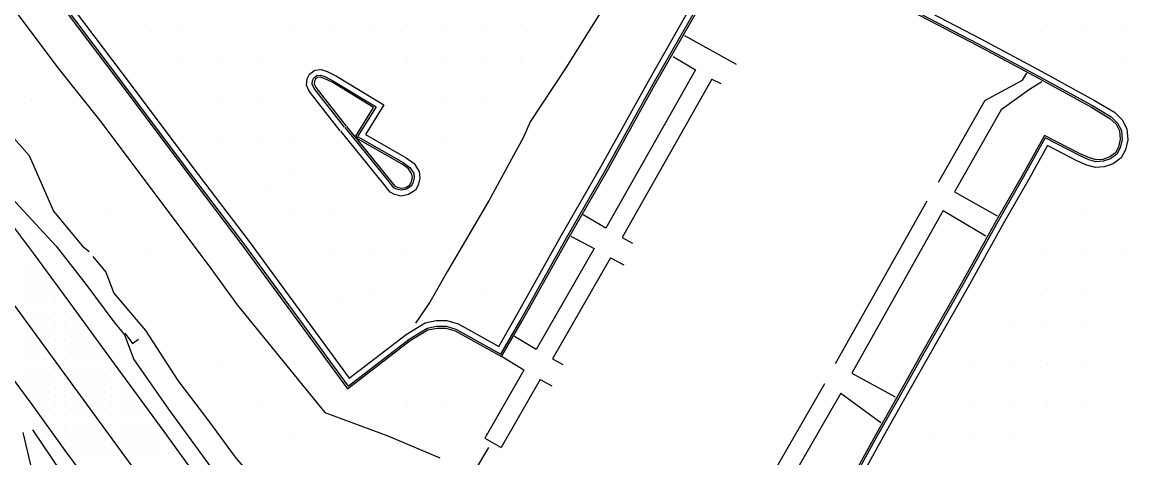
# Model space of a CAD drawing. Extents: x 1762120 to 1766775, y 709485 to 712965.
# Drawn here: x 1763447.4 to 1763741.2, y 712225.1 to 712340.7 of the extents above; entities that cross this region are included whole.
import ezdxf

# ---------------------------------------------------------------- set-up
doc = ezdxf.new("R2010")
doc.units = 0
for name, color, linetype in [('Exist DTM QL2 LIDAR Elevation Point', 7, 'Continuous'), ('Exist DTM Scan Elevation Point', 7, 'Continuous'), ('Exist Roads EOP', 7, 'Continuous'), ('Exist Roads EOT', 7, 'Continuous'), ('Exist Structure Minor Head and End Wall', 7, 'Continuous'), ('PH Exist DTM Breakline', 7, 'Continuous')]:
    doc.layers.add(name, color=color, linetype=linetype)

msp = doc.modelspace()

# ---------------------------------------------------------------- linework, layer by layer
at = {"layer": 'Exist DTM QL2 LIDAR Elevation Point'}
for p, q in [((1763479.92, 712340.14), (1763479.92, 712340.14)), ((1763489.92, 712340.14), (1763489.92, 712340.14)), ((1763519.92, 712340.14), (1763519.92, 712340.14)), ((1763529.92, 712340.14), (1763529.92, 712340.14)), ((1763539.92, 712340.14), (1763539.92, 712340.14)), ((1763549.92, 712340.14), (1763549.92, 712340.14)), ((1763559.93, 712340.14), (1763559.93, 712340.14)), ((1763569.93, 712340.14), (1763569.93, 712340.14)), ((1763579.93, 712340.14), (1763579.93, 712340.14)), ((1763719.95, 712340.14), (1763719.95, 712340.14)), ((1763729.95, 712340.14), (1763729.95, 712340.14)), ((1763739.95, 712340.14), (1763739.95, 712340.14)), ((1763489.92, 712330.13), (1763489.92, 712330.13)), ((1763499.92, 712330.13), (1763499.92, 712330.13)), ((1763509.92, 712330.13), (1763509.92, 712330.13)), ((1763549.92, 712330.13), (1763549.92, 712330.13)), ((1763559.93, 712330.13), (1763559.93, 712330.13)), ((1763569.93, 712330.13), (1763569.93, 712330.13)), ((1763579.93, 712330.13), (1763579.93, 712330.13)), ((1763739.95, 712330.13), (1763739.95, 712330.13)), ((1763449.91, 712320.13), (1763449.91, 712320.13)), ((1763499.92, 712320.13), (1763499.92, 712320.13)), ((1763509.92, 712320.13), (1763509.92, 712320.13)), ((1763559.93, 712320.13), (1763559.93, 712320.13)), ((1763569.93, 712320.13), (1763569.93, 712320.13)), ((1763499.92, 712310.13), (1763499.92, 712310.13)), ((1763509.92, 712310.13), (1763509.92, 712310.13)), ((1763519.92, 712310.13), (1763519.92, 712310.13)), ((1763559.93, 712310.13), (1763559.93, 712310.13)), ((1763519.92, 712300.13), (1763519.92, 712300.13)), ((1763512.61, 712296.24), (1763512.61, 712296.24)), ((1763469.91, 712290.13), (1763469.91, 712290.13)), ((1763519.92, 712290.13), (1763519.92, 712290.13)), ((1763529.92, 712290.13), (1763529.92, 712290.13)), ((1763729.95, 712290.13), (1763729.95, 712290.13)), ((1763479.92, 712280.13), (1763479.92, 712280.13)), ((1763529.92, 712280.13), (1763529.92, 712280.13)), ((1763539.92, 712280.13), (1763539.92, 712280.13)), ((1763549.92, 712280.13), (1763549.92, 712280.13)), ((1763719.95, 712280.13), (1763719.95, 712280.13)), ((1763729.95, 712280.13), (1763729.95, 712280.13)), ((1763739.95, 712280.13), (1763739.95, 712280.13)), ((1763539.92, 712270.13), (1763539.92, 712270.13)), ((1763569.93, 712270.13), (1763569.93, 712270.13)), ((1763719.95, 712270.13), (1763719.95, 712270.13)), ((1763729.95, 712270.13), (1763729.95, 712270.13)), ((1763532.66, 712266.93), (1763532.66, 712266.93)), ((1763709.95, 712260.12), (1763709.95, 712260.12)), ((1763719.95, 712260.12), (1763719.95, 712260.12)), ((1763729.95, 712260.12), (1763729.95, 712260.12)), ((1763499.92, 712250.12), (1763499.92, 712250.12)), ((1763699.94, 712250.12), (1763699.94, 712250.12)), ((1763709.95, 712250.12), (1763709.95, 712250.12)), ((1763719.95, 712250.12), (1763719.95, 712250.12)), ((1763729.95, 712250.12), (1763729.95, 712250.12)), ((1763509.92, 712240.12), (1763509.92, 712240.12)), ((1763549.92, 712240.12), (1763549.92, 712240.12)), ((1763559.93, 712240.12), (1763559.93, 712240.12)), ((1763699.94, 712240.12), (1763699.94, 712240.12)), ((1763709.95, 712240.12), (1763709.95, 712240.12)), ((1763719.95, 712240.12), (1763719.95, 712240.12)), ((1763729.95, 712240.12), (1763729.95, 712240.12)), ((1763519.92, 712230.12), (1763519.92, 712230.12)), ((1763689.94, 712230.12), (1763689.94, 712230.12)), ((1763699.94, 712230.12), (1763699.94, 712230.12)), ((1763709.95, 712230.12), (1763709.95, 712230.12))]:
    msp.add_line(p, q, dxfattribs=at)
at = {"layer": 'Exist DTM Scan Elevation Point'}
for p, q in [((1763448.75, 712278.75), (1763448.75, 712278.75)), ((1763448.75, 712276.25), (1763448.75, 712276.25)), ((1763451.25, 712276.25), (1763451.25, 712276.25)), ((1763448.75, 712273.75), (1763448.75, 712273.75)), ((1763451.25, 712273.75), (1763451.25, 712273.75)), ((1763453.75, 712273.75), (1763453.75, 712273.75)), ((1763448.75, 712271.25), (1763448.75, 712271.25)), ((1763451.25, 712271.25), (1763451.25, 712271.25)), ((1763453.75, 712271.25), (1763453.75, 712271.25)), ((1763448.75, 712268.75), (1763448.75, 712268.75)), ((1763451.25, 712268.75), (1763451.25, 712268.75)), ((1763453.75, 712268.75), (1763453.75, 712268.75)), ((1763456.25, 712268.75), (1763456.25, 712268.75)), ((1763448.75, 712266.25), (1763448.75, 712266.25)), ((1763451.25, 712266.25), (1763451.25, 712266.25)), ((1763453.75, 712266.25), (1763453.75, 712266.25)), ((1763456.25, 712266.25), (1763456.25, 712266.25)), ((1763458.75, 712266.25), (1763458.75, 712266.25)), ((1763448.75, 712263.75), (1763448.75, 712263.75)), ((1763451.25, 712263.75), (1763451.25, 712263.75)), ((1763451.25, 712261.25), (1763451.25, 712261.25)), ((1763453.75, 712263.75), (1763453.75, 712263.75)), ((1763453.75, 712261.25), (1763453.75, 712261.25)), ((1763456.25, 712263.75), (1763456.25, 712263.75)), ((1763456.25, 712261.25), (1763456.25, 712261.25)), ((1763458.75, 712263.75), (1763458.75, 712263.75)), ((1763458.75, 712261.25), (1763458.75, 712261.25)), ((1763461.25, 712263.75), (1763461.25, 712263.75)), ((1763461.25, 712261.25), (1763461.25, 712261.25)), ((1763448.75, 712258.75), (1763448.75, 712258.75)), ((1763451.25, 712258.75), (1763451.25, 712258.75)), ((1763453.75, 712258.75), (1763453.75, 712258.75)), ((1763456.25, 712258.75), (1763456.25, 712258.75)), ((1763458.75, 712258.75), (1763458.75, 712258.75)), ((1763461.25, 712258.75), (1763461.25, 712258.75)), ((1763463.75, 712258.75), (1763463.75, 712258.75)), ((1763448.75, 712256.25), (1763448.75, 712256.25)), ((1763451.25, 712256.25), (1763451.25, 712256.25)), ((1763453.75, 712256.25), (1763453.75, 712256.25)), ((1763456.25, 712256.25), (1763456.25, 712256.25)), ((1763458.75, 712256.25), (1763458.75, 712256.25)), ((1763461.25, 712256.25), (1763461.25, 712256.25)), ((1763463.75, 712256.25), (1763463.75, 712256.25)), ((1763466.25, 712256.25), (1763466.25, 712256.25)), ((1763448.75, 712253.75), (1763448.75, 712253.75)), ((1763451.25, 712253.75), (1763451.25, 712253.75)), ((1763456.25, 712253.75), (1763456.25, 712253.75)), ((1763458.75, 712253.75), (1763458.75, 712253.75)), ((1763461.25, 712253.75), (1763461.25, 712253.75)), ((1763463.75, 712253.75), (1763463.75, 712253.75)), ((1763466.25, 712253.75), (1763466.25, 712253.75)), ((1763448.75, 712251.25), (1763448.75, 712251.25)), ((1763451.25, 712251.25), (1763451.25, 712251.25)), ((1763453.75, 712251.25), (1763453.75, 712251.25)), ((1763458.75, 712251.25), (1763458.75, 712251.25)), ((1763461.25, 712251.25), (1763461.25, 712251.25)), ((1763463.75, 712251.25), (1763463.75, 712251.25)), ((1763466.25, 712251.25), (1763466.25, 712251.25)), ((1763468.75, 712251.25), (1763468.75, 712251.25)), ((1763448.75, 712248.75), (1763448.75, 712248.75)), ((1763448.75, 712246.25), (1763448.75, 712246.25)), ((1763451.25, 712248.75), (1763451.25, 712248.75)), ((1763451.25, 712246.25), (1763451.25, 712246.25)), ((1763453.75, 712248.75), (1763453.75, 712248.75)), ((1763453.75, 712246.25), (1763453.75, 712246.25)), ((1763456.25, 712248.75), (1763456.25, 712248.75)), ((1763456.25, 712246.25), (1763456.25, 712246.25)), ((1763458.75, 712248.75), (1763458.75, 712248.75)), ((1763458.75, 712246.25), (1763458.75, 712246.25)), ((1763461.25, 712248.75), (1763461.25, 712248.75)), ((1763461.25, 712246.25), (1763461.25, 712246.25)), ((1763463.75, 712248.75), (1763463.75, 712248.75)), ((1763463.75, 712246.25), (1763463.75, 712246.25)), ((1763466.25, 712248.75), (1763466.25, 712248.75)), ((1763466.25, 712246.25), (1763466.25, 712246.25)), ((1763468.75, 712248.75), (1763468.75, 712248.75)), ((1763468.75, 712246.25), (1763468.75, 712246.25)), ((1763471.25, 712248.75), (1763471.25, 712248.75)), ((1763471.25, 712246.25), (1763471.25, 712246.25)), ((1763473.75, 712246.25), (1763473.75, 712246.25)), ((1763448.75, 712243.75), (1763448.75, 712243.75)), ((1763451.25, 712243.75), (1763451.25, 712243.75)), ((1763453.75, 712243.75), (1763453.75, 712243.75)), ((1763456.25, 712243.75), (1763456.25, 712243.75)), ((1763458.75, 712243.75), (1763458.75, 712243.75)), ((1763463.75, 712243.75), (1763463.75, 712243.75)), ((1763466.25, 712243.75), (1763466.25, 712243.75)), ((1763468.75, 712243.75), (1763468.75, 712243.75)), ((1763471.25, 712243.75), (1763471.25, 712243.75)), ((1763473.75, 712243.75), (1763473.75, 712243.75)), ((1763451.25, 712241.25), (1763451.25, 712241.25)), ((1763453.75, 712241.25), (1763453.75, 712241.25)), ((1763456.25, 712241.25), (1763456.25, 712241.25)), ((1763458.75, 712241.25), (1763458.75, 712241.25)), ((1763461.25, 712241.25), (1763461.25, 712241.25)), ((1763466.25, 712241.25), (1763466.25, 712241.25)), ((1763468.75, 712241.25), (1763468.75, 712241.25)), ((1763471.25, 712241.25), (1763471.25, 712241.25)), ((1763473.75, 712241.25), (1763473.75, 712241.25)), ((1763476.25, 712241.25), (1763476.25, 712241.25)), ((1763451.25, 712238.75), (1763451.25, 712238.75)), ((1763453.75, 712238.75), (1763453.75, 712238.75)), ((1763456.25, 712238.75), (1763456.25, 712238.75)), ((1763458.75, 712238.75), (1763458.75, 712238.75)), ((1763461.25, 712238.75), (1763461.25, 712238.75)), ((1763463.75, 712238.75), (1763463.75, 712238.75)), ((1763466.25, 712238.75), (1763466.25, 712238.75)), ((1763468.75, 712238.75), (1763468.75, 712238.75)), ((1763471.25, 712238.75), (1763471.25, 712238.75)), ((1763473.75, 712238.75), (1763473.75, 712238.75)), ((1763476.25, 712238.75), (1763476.25, 712238.75)), ((1763478.75, 712238.75), (1763478.75, 712238.75)), ((1763453.75, 712236.25), (1763453.75, 712236.25)), ((1763456.25, 712236.25), (1763456.25, 712236.25)), ((1763458.75, 712236.25), (1763458.75, 712236.25)), ((1763461.25, 712236.25), (1763461.25, 712236.25)), ((1763463.75, 712236.25), (1763463.75, 712236.25)), ((1763468.75, 712236.25), (1763468.75, 712236.25)), ((1763471.25, 712236.25), (1763471.25, 712236.25)), ((1763473.75, 712236.25), (1763473.75, 712236.25)), ((1763476.25, 712236.25), (1763476.25, 712236.25)), ((1763478.75, 712236.25), (1763478.75, 712236.25)), ((1763481.25, 712236.25), (1763481.25, 712236.25)), ((1763456.25, 712233.75), (1763456.25, 712233.75)), ((1763458.75, 712233.75), (1763458.75, 712233.75)), ((1763461.25, 712233.75), (1763461.25, 712233.75)), ((1763463.75, 712233.75), (1763463.75, 712233.75)), ((1763466.25, 712233.75), (1763466.25, 712233.75)), ((1763471.25, 712233.75), (1763471.25, 712233.75)), ((1763473.75, 712233.75), (1763473.75, 712233.75)), ((1763476.25, 712233.75), (1763476.25, 712233.75)), ((1763478.75, 712233.75), (1763478.75, 712233.75)), ((1763481.25, 712233.75), (1763481.25, 712233.75)), ((1763458.75, 712231.25), (1763458.75, 712231.25)), ((1763458.75, 712228.75), (1763458.75, 712228.75)), ((1763461.25, 712231.25), (1763461.25, 712231.25)), ((1763461.25, 712228.75), (1763461.25, 712228.75)), ((1763463.75, 712231.25), (1763463.75, 712231.25)), ((1763463.75, 712228.75), (1763463.75, 712228.75)), ((1763466.25, 712231.25), (1763466.25, 712231.25)), ((1763466.25, 712228.75), (1763466.25, 712228.75)), ((1763468.75, 712231.25), (1763468.75, 712231.25)), ((1763468.75, 712228.75), (1763468.75, 712228.75)), ((1763471.25, 712231.25), (1763471.25, 712231.25)), ((1763471.25, 712228.75), (1763471.25, 712228.75)), ((1763473.75, 712231.25), (1763473.75, 712231.25)), ((1763473.75, 712228.75), (1763473.75, 712228.75)), ((1763476.25, 712231.25), (1763476.25, 712231.25)), ((1763476.25, 712228.75), (1763476.25, 712228.75)), ((1763478.75, 712231.25), (1763478.75, 712231.25)), ((1763478.75, 712228.75), (1763478.75, 712228.75)), ((1763481.25, 712231.25), (1763481.25, 712231.25)), ((1763481.25, 712228.75), (1763481.25, 712228.75)), ((1763483.75, 712231.25), (1763483.75, 712231.25)), ((1763483.75, 712228.75), (1763483.75, 712228.75)), ((1763486.25, 712228.75), (1763486.25, 712228.75)), ((1763461.25, 712226.25), (1763461.25, 712226.25)), ((1763463.75, 712226.25), (1763463.75, 712226.25)), ((1763466.25, 712226.25), (1763466.25, 712226.25)), ((1763468.75, 712226.25), (1763468.75, 712226.25)), ((1763471.25, 712226.25), (1763471.25, 712226.25)), ((1763476.25, 712226.25), (1763476.25, 712226.25)), ((1763478.75, 712226.25), (1763478.75, 712226.25)), ((1763481.25, 712226.25), (1763481.25, 712226.25)), ((1763483.75, 712226.25), (1763483.75, 712226.25)), ((1763486.25, 712226.25), (1763486.25, 712226.25)), ((1763488.75, 712226.25), (1763488.75, 712226.25))]:
    msp.add_line(p, q, dxfattribs=at)
at = {"layer": 'Exist Roads EOP'}
for points in [[(1763577.7, 712105.58), (1763567.82, 712119.04), (1763558.94, 712131.11), (1763545.06, 712150.09), (1763530.59, 712169.73), (1763518.12, 712186.83), (1763506.04, 712203.37), (1763493.98, 712219.92), (1763485.18, 712232.04), (1763472.01, 712250.03), (1763459.53, 712266.97), (1763450.71, 712279.08), (1763441.69, 712291.04), (1763429.93, 712307.36), (1763419.34, 712321.86), (1763410.44, 712333.9), (1763401.61, 712345.99), (1763392.9, 712358.14)], [(1763441.02, 712251.17), (1763450.03, 712239.2), (1763458.81, 712227.06), (1763467.72, 712215.02), (1763476.54, 712202.92), (1763485.33, 712190.79), (1763494.1, 712178.65), (1763502.97, 712166.57), (1763511.91, 712154.55), (1763520.76, 712142.46), (1763529.6, 712130.37), (1763538.43, 712118.25), (1763547.44, 712106.28), (1763548.25, 712104.56), (1763548.34, 712103.92), (1763553.02, 712097.79), (1763557.89, 712091.04)]]:
    msp.add_lwpolyline(points, dxfattribs=at)
at = {"layer": 'Exist Roads EOT'}
msp.add_lwpolyline([(1763374.81, 712361.77), (1763407.93, 712316.57), (1763475.62, 712224.22), (1763531.99, 712147.32), (1763567.77, 712098.53)], dxfattribs=at)
at = {"layer": 'Exist Structure Minor Head and End Wall'}
msp.add_lwpolyline([(1763474.72, 712258.19), (1763476.77, 712255.38), (1763478.39, 712256.55)], dxfattribs=at)
at = {"layer": 'PH Exist DTM Breakline'}
for p, q in [((1763623.41, 712337.18), (1763637.19, 712329.52)), ((1763620.44, 712331.58), (1763626.35, 712328.06)), ((1763626.35, 712328.06), (1763602.49, 712286.02)), ((1763630.7, 712325.59), (1763606.84, 712283.55)), ((1763630.7, 712325.59), (1763633.03, 712324.4)), ((1763703.19, 712319.93), (1763690.79, 712298.13)), ((1763707.54, 712317.45), (1763695.13, 712295.65)), ((1763695.13, 712295.65), (1763706.51, 712289.3)), ((1763687.82, 712293.2), (1763663.48, 712250.01)), ((1763692.18, 712290.74), (1763667.84, 712247.56)), ((1763692.18, 712290.74), (1763703.51, 712283.98)), ((1763602.49, 712286.02), (1763596.49, 712289.59)), ((1763593.18, 712283.91), (1763599.42, 712280.61)), ((1763606.84, 712283.55), (1763609.56, 712282.04)), ((1763599.42, 712280.61), (1763584.05, 712253.82)), ((1763603.76, 712278.12), (1763588.38, 712251.33)), ((1763603.76, 712278.12), (1763607.31, 712276.34)), ((1763584.05, 712253.82), (1763578.27, 712257.31)), ((1763580.73, 712248.33), (1763574.8, 712251.94)), ((1763588.38, 712251.33), (1763591.06, 712249.83)), ((1763580.73, 712248.33), (1763570.36, 712230.33)), ((1763667.84, 712247.56), (1763679.4, 712241.27)), ((1763585.06, 712245.84), (1763574.69, 712227.84)), ((1763585.06, 712245.84), (1763588.19, 712244.2)), ((1763660.58, 712244.76), (1763634.33, 712199.07)), ((1763664.92, 712242.27), (1763638.67, 712196.58)), ((1763664.92, 712242.27), (1763675.57, 712234.45)), ((1763570.36, 712230.33), (1763574.69, 712227.84))]:
    msp.add_line(p, q, dxfattribs=at)
for points in [[(1763415.62, 712431.7), (1763413.74, 712410.06), (1763411.51, 712392.61), (1763422.34, 712374.04), (1763435.15, 712357.46), (1763445.78, 712343.41), (1763457.28, 712328.18), (1763468.09, 712314.65), (1763490.26, 712285.18), (1763497.58, 712275.31), (1763504.6, 712265.68), (1763527.86, 712237.13), (1763544.64, 712230.89), (1763558.41, 712225.12)], [(1763612.75, 712362.05), (1763591.87, 712328.56), (1763582.45, 712314.26), (1763580.67, 712310.19), (1763571.53, 712293.45), (1763560.45, 712274.64), (1763555.77, 712266.36), (1763551.95, 712260.78)], [(1763451.96, 712353.05), (1763475.03, 712322.41), (1763491.19, 712300.91), (1763506.11, 712281.29), (1763533.92, 712243.39), (1763550.56, 712256.19), (1763555.22, 712259.04), (1763557.62, 712259.52), (1763559.99, 712259.52), (1763562.48, 712258.8), (1763565.83, 712256.97), (1763574.8, 712251.94), (1763580.18, 712261.22), (1763592.51, 712283.23), (1763602.93, 712301.37), (1763615.56, 712324.07), (1763627.81, 712345.51)], [(1763452.36, 712353.35), (1763475.43, 712322.71), (1763491.59, 712301.21), (1763506.51, 712281.59), (1763534.02, 712244.1), (1763550.28, 712256.61), (1763555.04, 712259.51), (1763557.57, 712260.02), (1763560.06, 712260.02), (1763562.67, 712259.27), (1763566.07, 712257.41), (1763574.62, 712252.62), (1763579.75, 712261.47), (1763592.07, 712283.48), (1763602.49, 712301.61), (1763615.12, 712324.31), (1763627.37, 712345.76)], [(1763453.56, 712354.25), (1763476.63, 712323.61), (1763492.79, 712302.11), (1763507.71, 712282.49), (1763534.32, 712246.22), (1763549.43, 712257.85), (1763554.48, 712260.93), (1763557.42, 712261.52), (1763560.27, 712261.52), (1763563.24, 712260.67), (1763566.8, 712258.72), (1763574.06, 712254.65), (1763578.44, 712262.21), (1763590.77, 712284.22), (1763601.18, 712302.35), (1763613.82, 712325.05), (1763626.07, 712346.51)], [(1763683.52, 712343.71), (1763701.26, 712334.52), (1763717.44, 712325.82), (1763731.39, 712318.21), (1763736.45, 712315.18), (1763738.11, 712313.62), (1763739.01, 712311.85), (1763739.21, 712309.65), (1763738.73, 712307.54), (1763737.94, 712306.05), (1763736.39, 712304.93), (1763734.56, 712304.27), (1763732.8, 712304.17), (1763730.99, 712304.68), (1763728.55, 712305.74), (1763719.06, 712310.65), (1763713.08, 712299.88), (1763706.35, 712288.14), (1763696.96, 712271.27), (1763686.05, 712252.13), (1763679.8, 712241.11), (1763674.12, 712230.96), (1763665.67, 712215.69)], [(1763683.75, 712344.15), (1763701.49, 712334.97), (1763717.68, 712326.26), (1763731.64, 712318.65), (1763736.76, 712315.58), (1763738.51, 712313.92), (1763739.5, 712311.99), (1763739.71, 712309.61), (1763739.21, 712307.36), (1763738.32, 712305.71), (1763736.63, 712304.48), (1763734.66, 712303.78), (1763732.74, 712303.67), (1763730.82, 712304.21), (1763728.33, 712305.29), (1763719.26, 712309.98), (1763713.52, 712299.63), (1763706.78, 712287.89), (1763697.39, 712271.03), (1763686.48, 712251.88), (1763680.24, 712240.86), (1763674.56, 712230.72), (1763666.11, 712215.45)], [(1763684.45, 712345.48), (1763702.19, 712336.29), (1763718.39, 712327.58), (1763732.38, 712319.95), (1763737.67, 712316.78), (1763739.73, 712314.83), (1763740.97, 712312.42), (1763741.23, 712309.51), (1763740.63, 712306.84), (1763739.48, 712304.7), (1763737.33, 712303.14), (1763734.96, 712302.29), (1763732.58, 712302.15), (1763730.31, 712302.79), (1763727.69, 712303.94), (1763719.87, 712307.98), (1763714.82, 712298.9), (1763708.09, 712287.16), (1763698.7, 712270.29), (1763687.79, 712251.14), (1763681.54, 712240.13), (1763675.87, 712229.99), (1763667.42, 712214.72)], [(1763420.79, 712338.78), (1763430.42, 712326.08), (1763440.99, 712314.57), (1763449.34, 712305.3), (1763455.74, 712290.59), (1763463.38, 712281.38), (1763465.2, 712279.81)], [(1763531.94, 712311.9), (1763523.71, 712322.36), (1763522.95, 712324), (1763523.16, 712325.66), (1763523.78, 712326.92), (1763525.18, 712327.98), (1763526.87, 712328.18), (1763528.47, 712327.65), (1763530.92, 712326.4), (1763543.54, 712318.75), (1763538.65, 712310.87), (1763549.47, 712304.74), (1763551.59, 712303.19), (1763552.92, 712301.07), (1763553.14, 712299.3), (1763552.63, 712297.46), (1763551.96, 712296.11), (1763550.13, 712294.98), (1763548.16, 712294.57), (1763546.37, 712295.01), (1763545.2, 712295.58), (1763543.49, 712297.74), (1763537.49, 712305.16), (1763532.09, 712311.78)], [(1763533.12, 712312.83), (1763525, 712323.14), (1763524.49, 712324.24), (1763524.61, 712325.23), (1763524.96, 712325.94), (1763525.76, 712326.54), (1763526.71, 712326.65), (1763527.89, 712326.26), (1763530.19, 712325.09), (1763541.47, 712318.25), (1763536.55, 712310.34), (1763548.66, 712303.48), (1763550.47, 712302.15), (1763551.47, 712300.55), (1763551.62, 712299.41), (1763551.22, 712298), (1763550.8, 712297.16), (1763549.56, 712296.4), (1763548.19, 712296.11), (1763546.88, 712296.43), (1763546.16, 712296.78), (1763544.66, 712298.67), (1763538.65, 712306.1), (1763533.25, 712312.72)], [(1763533.64, 712313.04), (1763539.04, 712306.42), (1763545.05, 712298.99), (1763546.48, 712297.18), (1763547.05, 712296.9), (1763548.2, 712296.62), (1763549.37, 712296.87), (1763550.42, 712297.51), (1763550.76, 712298.18), (1763551.11, 712299.45), (1763550.99, 712300.38), (1763550.1, 712301.8), (1763548.38, 712303.06), (1763536.71, 712309.67), (1763536.06, 712310.49), (1763540.77, 712318.09), (1763529.94, 712324.66), (1763527.69, 712325.8), (1763526.66, 712326.14), (1763525.95, 712326.06), (1763525.36, 712325.61), (1763525.1, 712325.08), (1763525.01, 712324.32), (1763525.43, 712323.41), (1763533.51, 712313.14)], [(1763703.19, 712319.93), (1763713.21, 712325.31), (1763714.42, 712327.2)], [(1763718.32, 712324.9), (1763715.09, 712322.85), (1763707.54, 712317.45)], [(1763443.55, 712295.27), (1763456.47, 712281.3), (1763464.33, 712271.21), (1763471.77, 712261.18), (1763474.61, 712257.76), (1763477.09, 712251.14), (1763486.28, 712238.02), (1763503.71, 712214.18), (1763513.82, 712201.22), (1763523.63, 712186.42), (1763534.31, 712171.89), (1763543.97, 712157.72), (1763552.75, 712146.86), (1763557.07, 712141.58), (1763563.79, 712133.26), (1763569.07, 712125.32), (1763576.64, 712114.56), (1763585.94, 712101.97), (1763596.17, 712090.64), (1763603.78, 712081.37), (1763608.32, 712075.68)], [(1763466.22, 712278.54), (1763469.63, 712274.37), (1763471.78, 712268.77), (1763480.17, 712258.87), (1763488.78, 712245.61), (1763496.92, 712234.92), (1763504.34, 712224.9), (1763515.89, 712211.75), (1763523.52, 712203.1), (1763529.51, 712196.22), (1763536.46, 712187.42), (1763543.36, 712178.2), (1763547.97, 712168.51), (1763553.02, 712162.67), (1763560.5, 712151.94), (1763568.56, 712144.02), (1763574.71, 712134.34), (1763582.3, 712123.46), (1763588.78, 712113.35), (1763593.36, 712103.03), (1763599.48, 712096.04)], [(1763447.59, 712231.77), (1763451.69, 712214.67), (1763458.94, 712203.51), (1763462.73, 712197.65), (1763457.59, 712195.92), (1763440.95, 712180.84), (1763430.14, 712169.54), (1763420.24, 712162.5)], [(1763450.21, 712232.54), (1763462.63, 712214.06), (1763468.51, 712205.44), (1763472.52, 712199.78), (1763477.12, 712193.83)], [(1763628.15, 712064.49), (1763615.65, 712085.04), (1763606.19, 712103.73), (1763596.77, 712137.18), (1763583.41, 712158.25), (1763568.87, 712181.05), (1763559.6, 712201), (1763559.98, 712208.67), (1763571.44, 712227.82)]]:
    msp.add_lwpolyline(points, dxfattribs=at)

doc.saveas('drawing.dxf')
